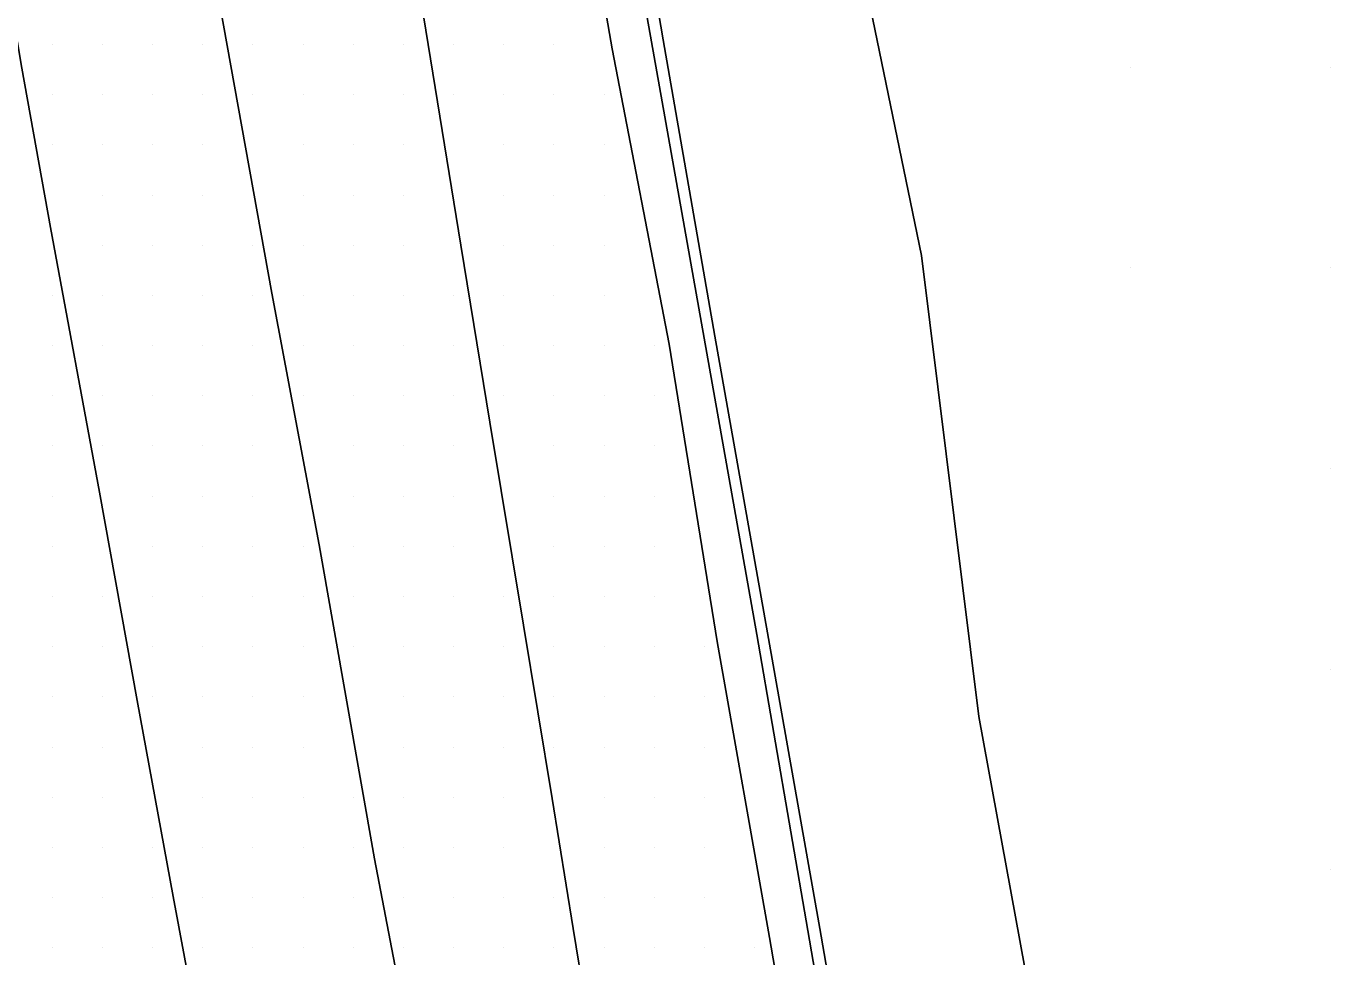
# Model space of a CAD drawing. Extents: x 1762120 to 1766775, y 709485 to 712965.
# Drawn here: x 1763864.9 to 1763930, y 712275.8 to 712322.2 of the extents above; entities that cross this region are included whole.
import ezdxf

# ---------------------------------------------------------------- set-up
doc = ezdxf.new("R2010")
doc.units = 0
for name, color, linetype in [('Exist DTM Drainline', 7, 'Continuous'), ('Exist DTM QL2 LIDAR Elevation Point', 7, 'Continuous'), ('Exist DTM Scan Elevation Point', 7, 'Continuous'), ('Exist Roads Curbs', 7, 'Continuous'), ('Exist Roads EOP', 7, 'Continuous'), ('Exist Roads EOT', 7, 'Continuous'), ('PH Exist DTM Breakline', 7, 'Continuous')]:
    doc.layers.add(name, color=color, linetype=linetype)

msp = doc.modelspace()

# ---------------------------------------------------------------- linework, layer by layer
at = {"layer": 'Exist DTM Drainline'}
msp.add_lwpolyline([(1763909.632, 712244.914), (1763907.864, 712254.515), (1763906.452, 712262.326), (1763903.912, 712277.104), (1763901.366, 712291.851), (1763898.733, 712306.628), (1763896.114, 712321.383), (1763893.448, 712336.33), (1763891.034, 712350.791), (1763891.057, 712351.383)], dxfattribs=at)
at = {"layer": 'Exist DTM QL2 LIDAR Elevation Point'}
for p, q in [((1763919.973, 712320.133), (1763919.973, 712320.133)), ((1763929.974, 712320.133), (1763929.974, 712320.133)), ((1763919.973, 712310.131), (1763919.973, 712310.131)), ((1763929.974, 712310.131), (1763929.974, 712310.131)), ((1763929.974, 712300.13), (1763929.974, 712300.13)), ((1763929.974, 712290.129), (1763929.974, 712290.129)), ((1763929.974, 712280.128), (1763929.974, 712280.128))]:
    msp.add_line(p, q, dxfattribs=at)
at = {"layer": 'Exist DTM Scan Elevation Point'}
for p, q in [((1763866.25, 712321.25), (1763866.25, 712321.25)), ((1763868.75, 712321.25), (1763868.75, 712321.25)), ((1763871.25, 712321.25), (1763871.25, 712321.25)), ((1763873.75, 712321.25), (1763873.75, 712321.25)), ((1763876.25, 712321.25), (1763876.25, 712321.25)), ((1763878.75, 712321.25), (1763878.75, 712321.25)), ((1763881.25, 712321.25), (1763881.25, 712321.25)), ((1763883.75, 712321.25), (1763883.75, 712321.25)), ((1763886.25, 712321.25), (1763886.25, 712321.25)), ((1763888.75, 712321.25), (1763888.75, 712321.25)), ((1763891.25, 712321.25), (1763891.25, 712321.25)), ((1763866.25, 712318.75), (1763866.25, 712318.75)), ((1763868.75, 712318.75), (1763868.75, 712318.75)), ((1763871.25, 712318.75), (1763871.25, 712318.75)), ((1763873.75, 712318.75), (1763873.75, 712318.75)), ((1763876.25, 712318.75), (1763876.25, 712318.75)), ((1763878.75, 712318.75), (1763878.75, 712318.75)), ((1763881.25, 712318.75), (1763881.25, 712318.75)), ((1763883.75, 712318.75), (1763883.75, 712318.75)), ((1763886.25, 712318.75), (1763886.25, 712318.75)), ((1763888.75, 712318.75), (1763888.75, 712318.75)), ((1763891.25, 712318.75), (1763891.25, 712318.75)), ((1763893.75, 712318.75), (1763893.75, 712318.75)), ((1763866.25, 712316.25), (1763866.25, 712316.25)), ((1763868.75, 712316.25), (1763868.75, 712316.25)), ((1763871.25, 712316.25), (1763871.25, 712316.25)), ((1763873.75, 712316.25), (1763873.75, 712316.25)), ((1763878.75, 712316.25), (1763878.75, 712316.25)), ((1763881.25, 712316.25), (1763881.25, 712316.25)), ((1763883.75, 712316.25), (1763883.75, 712316.25)), ((1763888.75, 712316.25), (1763888.75, 712316.25)), ((1763891.25, 712316.25), (1763891.25, 712316.25)), ((1763893.75, 712316.25), (1763893.75, 712316.25)), ((1763868.75, 712313.75), (1763868.75, 712313.75)), ((1763871.25, 712313.75), (1763871.25, 712313.75)), ((1763873.75, 712313.75), (1763873.75, 712313.75)), ((1763878.75, 712313.75), (1763878.75, 712313.75)), ((1763881.25, 712313.75), (1763881.25, 712313.75)), ((1763883.75, 712313.75), (1763883.75, 712313.75)), ((1763888.75, 712313.75), (1763888.75, 712313.75)), ((1763891.25, 712313.75), (1763891.25, 712313.75)), ((1763893.75, 712313.75), (1763893.75, 712313.75)), ((1763868.75, 712311.25), (1763868.75, 712311.25)), ((1763871.25, 712311.25), (1763871.25, 712311.25)), ((1763873.75, 712311.25), (1763873.75, 712311.25)), ((1763876.25, 712311.25), (1763876.25, 712311.25)), ((1763878.75, 712311.25), (1763878.75, 712311.25)), ((1763881.25, 712311.25), (1763881.25, 712311.25)), ((1763883.75, 712311.25), (1763883.75, 712311.25)), ((1763888.75, 712311.25), (1763888.75, 712311.25)), ((1763891.25, 712311.25), (1763891.25, 712311.25)), ((1763893.75, 712311.25), (1763893.75, 712311.25)), ((1763866.25, 712308.75), (1763866.25, 712308.75)), ((1763868.75, 712308.75), (1763868.75, 712308.75)), ((1763871.25, 712308.75), (1763871.25, 712308.75)), ((1763873.75, 712308.75), (1763873.75, 712308.75)), ((1763876.25, 712308.75), (1763876.25, 712308.75)), ((1763878.75, 712308.75), (1763878.75, 712308.75)), ((1763881.25, 712308.75), (1763881.25, 712308.75)), ((1763883.75, 712308.75), (1763883.75, 712308.75)), ((1763886.25, 712308.75), (1763886.25, 712308.75)), ((1763888.75, 712308.75), (1763888.75, 712308.75)), ((1763891.25, 712308.75), (1763891.25, 712308.75)), ((1763893.75, 712308.75), (1763893.75, 712308.75)), ((1763866.25, 712306.25), (1763866.25, 712306.25)), ((1763868.75, 712306.25), (1763868.75, 712306.25)), ((1763871.25, 712306.25), (1763871.25, 712306.25)), ((1763873.75, 712306.25), (1763873.75, 712306.25)), ((1763876.25, 712306.25), (1763876.25, 712306.25)), ((1763878.75, 712306.25), (1763878.75, 712306.25)), ((1763881.25, 712306.25), (1763881.25, 712306.25)), ((1763883.75, 712306.25), (1763883.75, 712306.25)), ((1763886.25, 712306.25), (1763886.25, 712306.25)), ((1763888.75, 712306.25), (1763888.75, 712306.25)), ((1763891.25, 712306.25), (1763891.25, 712306.25)), ((1763893.75, 712306.25), (1763893.75, 712306.25)), ((1763896.25, 712306.25), (1763896.25, 712306.25)), ((1763866.25, 712303.75), (1763866.25, 712303.75)), ((1763868.75, 712303.75), (1763868.75, 712303.75)), ((1763871.25, 712303.75), (1763871.25, 712303.75)), ((1763873.75, 712303.75), (1763873.75, 712303.75)), ((1763876.25, 712303.75), (1763876.25, 712303.75)), ((1763878.75, 712303.75), (1763878.75, 712303.75)), ((1763881.25, 712303.75), (1763881.25, 712303.75)), ((1763883.75, 712303.75), (1763883.75, 712303.75)), ((1763886.25, 712303.75), (1763886.25, 712303.75)), ((1763888.75, 712303.75), (1763888.75, 712303.75)), ((1763891.25, 712303.75), (1763891.25, 712303.75)), ((1763893.75, 712303.75), (1763893.75, 712303.75)), ((1763896.25, 712303.75), (1763896.25, 712303.75)), ((1763866.25, 712301.25), (1763866.25, 712301.25)), ((1763868.75, 712301.25), (1763868.75, 712301.25)), ((1763871.25, 712301.25), (1763871.25, 712301.25)), ((1763873.75, 712301.25), (1763873.75, 712301.25)), ((1763876.25, 712301.25), (1763876.25, 712301.25)), ((1763881.25, 712301.25), (1763881.25, 712301.25)), ((1763883.75, 712301.25), (1763883.75, 712301.25)), ((1763886.25, 712301.25), (1763886.25, 712301.25)), ((1763891.25, 712301.25), (1763891.25, 712301.25)), ((1763893.75, 712301.25), (1763893.75, 712301.25)), ((1763896.25, 712301.25), (1763896.25, 712301.25)), ((1763866.25, 712298.75), (1763866.25, 712298.75)), ((1763871.25, 712298.75), (1763871.25, 712298.75)), ((1763873.75, 712298.75), (1763873.75, 712298.75)), ((1763876.25, 712298.75), (1763876.25, 712298.75)), ((1763881.25, 712298.75), (1763881.25, 712298.75)), ((1763883.75, 712298.75), (1763883.75, 712298.75)), ((1763886.25, 712298.75), (1763886.25, 712298.75)), ((1763891.25, 712298.75), (1763891.25, 712298.75)), ((1763893.75, 712298.75), (1763893.75, 712298.75)), ((1763896.25, 712298.75), (1763896.25, 712298.75)), ((1763866.25, 712296.25), (1763866.25, 712296.25)), ((1763871.25, 712296.25), (1763871.25, 712296.25)), ((1763873.75, 712296.25), (1763873.75, 712296.25)), ((1763876.25, 712296.25), (1763876.25, 712296.25)), ((1763878.75, 712296.25), (1763878.75, 712296.25)), ((1763881.25, 712296.25), (1763881.25, 712296.25)), ((1763883.75, 712296.25), (1763883.75, 712296.25)), ((1763886.25, 712296.25), (1763886.25, 712296.25)), ((1763891.25, 712296.25), (1763891.25, 712296.25)), ((1763893.75, 712296.25), (1763893.75, 712296.25)), ((1763896.25, 712296.25), (1763896.25, 712296.25)), ((1763866.25, 712293.75), (1763866.25, 712293.75)), ((1763868.75, 712293.75), (1763868.75, 712293.75)), ((1763871.25, 712293.75), (1763871.25, 712293.75)), ((1763873.75, 712293.75), (1763873.75, 712293.75)), ((1763876.25, 712293.75), (1763876.25, 712293.75)), ((1763878.75, 712293.75), (1763878.75, 712293.75)), ((1763881.25, 712293.75), (1763881.25, 712293.75)), ((1763883.75, 712293.75), (1763883.75, 712293.75)), ((1763886.25, 712293.75), (1763886.25, 712293.75)), ((1763888.75, 712293.75), (1763888.75, 712293.75)), ((1763891.25, 712293.75), (1763891.25, 712293.75)), ((1763893.75, 712293.75), (1763893.75, 712293.75)), ((1763896.25, 712293.75), (1763896.25, 712293.75)), ((1763866.25, 712291.25), (1763866.25, 712291.25)), ((1763868.75, 712291.25), (1763868.75, 712291.25)), ((1763871.25, 712291.25), (1763871.25, 712291.25)), ((1763873.75, 712291.25), (1763873.75, 712291.25)), ((1763876.25, 712291.25), (1763876.25, 712291.25)), ((1763878.75, 712291.25), (1763878.75, 712291.25)), ((1763881.25, 712291.25), (1763881.25, 712291.25)), ((1763883.75, 712291.25), (1763883.75, 712291.25)), ((1763886.25, 712291.25), (1763886.25, 712291.25)), ((1763888.75, 712291.25), (1763888.75, 712291.25)), ((1763891.25, 712291.25), (1763891.25, 712291.25)), ((1763893.75, 712291.25), (1763893.75, 712291.25)), ((1763896.25, 712291.25), (1763896.25, 712291.25)), ((1763898.75, 712291.25), (1763898.75, 712291.25)), ((1763866.25, 712288.75), (1763866.25, 712288.75)), ((1763868.75, 712288.75), (1763868.75, 712288.75)), ((1763871.25, 712288.75), (1763871.25, 712288.75)), ((1763873.75, 712288.75), (1763873.75, 712288.75)), ((1763876.25, 712288.75), (1763876.25, 712288.75)), ((1763878.75, 712288.75), (1763878.75, 712288.75)), ((1763883.75, 712288.75), (1763883.75, 712288.75)), ((1763886.25, 712288.75), (1763886.25, 712288.75)), ((1763888.75, 712288.75), (1763888.75, 712288.75)), ((1763891.25, 712288.75), (1763891.25, 712288.75)), ((1763893.75, 712288.75), (1763893.75, 712288.75)), ((1763896.25, 712288.75), (1763896.25, 712288.75)), ((1763898.75, 712288.75), (1763898.75, 712288.75)), ((1763866.25, 712286.25), (1763866.25, 712286.25)), ((1763868.75, 712286.25), (1763868.75, 712286.25)), ((1763873.75, 712286.25), (1763873.75, 712286.25)), ((1763876.25, 712286.25), (1763876.25, 712286.25)), ((1763878.75, 712286.25), (1763878.75, 712286.25)), ((1763883.75, 712286.25), (1763883.75, 712286.25)), ((1763886.25, 712286.25), (1763886.25, 712286.25)), ((1763888.75, 712286.25), (1763888.75, 712286.25)), ((1763891.25, 712286.25), (1763891.25, 712286.25)), ((1763893.75, 712286.25), (1763893.75, 712286.25)), ((1763896.25, 712286.25), (1763896.25, 712286.25)), ((1763898.75, 712286.25), (1763898.75, 712286.25)), ((1763866.25, 712283.75), (1763866.25, 712283.75)), ((1763868.75, 712283.75), (1763868.75, 712283.75)), ((1763873.75, 712283.75), (1763873.75, 712283.75)), ((1763876.25, 712283.75), (1763876.25, 712283.75)), ((1763878.75, 712283.75), (1763878.75, 712283.75)), ((1763881.25, 712283.75), (1763881.25, 712283.75)), ((1763883.75, 712283.75), (1763883.75, 712283.75)), ((1763886.25, 712283.75), (1763886.25, 712283.75)), ((1763888.75, 712283.75), (1763888.75, 712283.75)), ((1763893.75, 712283.75), (1763893.75, 712283.75)), ((1763896.25, 712283.75), (1763896.25, 712283.75)), ((1763898.75, 712283.75), (1763898.75, 712283.75)), ((1763866.25, 712281.25), (1763866.25, 712281.25)), ((1763868.75, 712281.25), (1763868.75, 712281.25)), ((1763871.25, 712281.25), (1763871.25, 712281.25)), ((1763873.75, 712281.25), (1763873.75, 712281.25)), ((1763876.25, 712281.25), (1763876.25, 712281.25)), ((1763878.75, 712281.25), (1763878.75, 712281.25)), ((1763881.25, 712281.25), (1763881.25, 712281.25)), ((1763883.75, 712281.25), (1763883.75, 712281.25)), ((1763886.25, 712281.25), (1763886.25, 712281.25)), ((1763888.75, 712281.25), (1763888.75, 712281.25)), ((1763893.75, 712281.25), (1763893.75, 712281.25)), ((1763896.25, 712281.25), (1763896.25, 712281.25)), ((1763898.75, 712281.25), (1763898.75, 712281.25)), ((1763866.25, 712278.75), (1763866.25, 712278.75)), ((1763868.75, 712278.75), (1763868.75, 712278.75)), ((1763871.25, 712278.75), (1763871.25, 712278.75)), ((1763873.75, 712278.75), (1763873.75, 712278.75)), ((1763876.25, 712278.75), (1763876.25, 712278.75)), ((1763878.75, 712278.75), (1763878.75, 712278.75)), ((1763881.25, 712278.75), (1763881.25, 712278.75)), ((1763883.75, 712278.75), (1763883.75, 712278.75)), ((1763886.25, 712278.75), (1763886.25, 712278.75)), ((1763888.75, 712278.75), (1763888.75, 712278.75)), ((1763891.25, 712278.75), (1763891.25, 712278.75)), ((1763893.75, 712278.75), (1763893.75, 712278.75)), ((1763896.25, 712278.75), (1763896.25, 712278.75)), ((1763898.75, 712278.75), (1763898.75, 712278.75)), ((1763866.25, 712276.25), (1763866.25, 712276.25)), ((1763868.75, 712276.25), (1763868.75, 712276.25)), ((1763871.25, 712276.25), (1763871.25, 712276.25)), ((1763873.75, 712276.25), (1763873.75, 712276.25)), ((1763876.25, 712276.25), (1763876.25, 712276.25)), ((1763878.75, 712276.25), (1763878.75, 712276.25)), ((1763881.25, 712276.25), (1763881.25, 712276.25)), ((1763883.75, 712276.25), (1763883.75, 712276.25)), ((1763886.25, 712276.25), (1763886.25, 712276.25)), ((1763888.75, 712276.25), (1763888.75, 712276.25)), ((1763891.25, 712276.25), (1763891.25, 712276.25)), ((1763893.75, 712276.25), (1763893.75, 712276.25)), ((1763896.25, 712276.25), (1763896.25, 712276.25)), ((1763898.75, 712276.25), (1763898.75, 712276.25)), ((1763901.25, 712276.25), (1763901.25, 712276.25))]:
    msp.add_line(p, q, dxfattribs=at)
at = {"layer": 'Exist Roads Curbs'}
msp.add_lwpolyline([(1763910.249, 712245.004), (1763908.453, 712254.625), (1763907.061, 712262.435), (1763904.509, 712277.211), (1763901.896, 712291.942), (1763899.277, 712306.724), (1763896.692, 712321.485), (1763894.132, 712336.491), (1763891.605, 712350.782), (1763891.574, 712351.466)], dxfattribs=at)
at = {"layer": 'Exist Roads EOP'}
msp.add_lwpolyline([(1763907.707, 712244.633), (1763905.989, 712254.164), (1763904.539, 712261.984), (1763902, 712276.762), (1763899.388, 712291.512), (1763896.99, 712306.32), (1763894.157, 712321.038), (1763891.575, 712335.89), (1763889.205, 712350.174), (1763889.063, 712351.063)], dxfattribs=at)
at = {"layer": 'Exist Roads EOT'}
for points in [[(1763896.82, 712249.02), (1763894.53, 712262.98), (1763892.21, 712277.21), (1763891.16, 712283.69), (1763889.74, 712292.32), (1763888.06, 712302.43), (1763886.61, 712311.25), (1763884.4, 712324.85), (1763882.33, 712337.51), (1763881.79, 712340.75), (1763880.88, 712346.3), (1763879.81, 712352.66), (1763878.87, 712358.28), (1763877.077, 712369.555), (1763875.434, 712380.855)], [(1763853.88, 712370.16), (1763855.99, 712363.74), (1763858.11, 712355.34), (1763858.75, 712352.65), (1763860.22, 712345.36), (1763861.96, 712335.85), (1763863.37, 712328.07), (1763864.74, 712320.08), (1763866.16, 712312.14), (1763868.6, 712298.95), (1763870.48, 712288.56), (1763872.28, 712278.8), (1763874.54, 712266.71), (1763876.18, 712257.19), (1763877.048, 712252.366)], [(1763866.68, 712367.37), (1763868.76, 712355.49), (1763869.85, 712350.15), (1763871.73, 712339.43), (1763873.39, 712329.98), (1763874.97, 712321.2), (1763877.2, 712308.86), (1763879.55, 712296.32), (1763882.31, 712280.67), (1763885.66, 712263.18), (1763888.74, 712250.17)]]:
    msp.add_lwpolyline(points, dxfattribs=at)
at = {"layer": 'PH Exist DTM Breakline'}
msp.add_lwpolyline([(1763924.617, 712212.738), (1763924.255, 712216.712), (1763921.708, 712233.132), (1763918.969, 712250.631), (1763916.084, 712267.802), (1763912.436, 712287.762), (1763909.578, 712310.749), (1763904.605, 712334.843), (1763912.153, 712335.806), (1763925.018, 712337.822)], dxfattribs=at)

doc.saveas('drawing.dxf')
